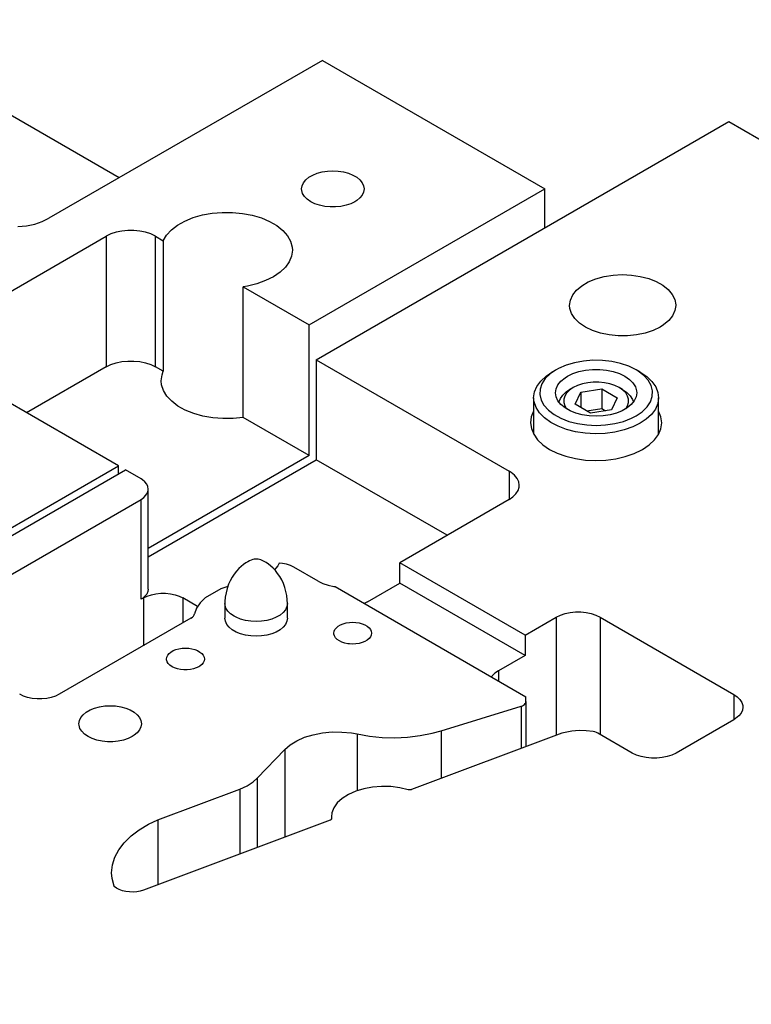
# Model space of a CAD drawing. Header units: inches. Extents: x 3 to 289, y 4 to 291.
# Tile 541 of 634: x 151.12 to 154.78, y 268.28 to 273.2. Entities that reach past the tile are written whole.
import ezdxf

# ---------------------------------------------------------------- set-up
doc = ezdxf.new("R2010")
doc.units = ezdxf.units.IN
doc.header["$LTSCALE"] = 0.5
doc.header["$MEASUREMENT"] = 0
doc.layers.add('STR_INS', color=8, linetype='Continuous')

msp = doc.modelspace()

# ---------------------------------------------------------------- linework, layer by layer
at = {"layer": 'STR_INS', "color": 190, "linetype": 'Continuous'}
for p, q in [((151.6148, 272.41), (150.2452, 273.2008)), ((152.6317, 272.9971), (151.2642, 272.2076)), ((152.6317, 272.9971), (153.7446, 272.3545)), ((152.6013, 271.5001), (154.6638, 272.6909)), ((154.6638, 272.6909), (154.9543, 272.5232)), ((152.6058, 272.4326), (152.6305, 272.4393)), ((152.6305, 272.4393), (152.6568, 272.4433)), ((152.6568, 272.4433), (152.6839, 272.4447)), ((152.6839, 272.4447), (152.7111, 272.4433)), ((152.7111, 272.4433), (152.7374, 272.4393)), ((152.7374, 272.4393), (152.7621, 272.4326)), ((152.5371, 272.3854), (152.5486, 272.3996)), ((152.5486, 272.3996), (152.5643, 272.4125)), ((152.5643, 272.4125), (152.5835, 272.4236)), ((152.5835, 272.4236), (152.6058, 272.4326)), ((152.7621, 272.4326), (152.7844, 272.4236)), ((152.7844, 272.4236), (152.8036, 272.4125)), ((152.8036, 272.4125), (152.8193, 272.3996)), ((152.8193, 272.3996), (152.8308, 272.3854)), ((152.5277, 272.3545), (152.5301, 272.3702)), ((152.5283, 272.3466), (152.5277, 272.3545)), ((152.533, 272.3312), (152.5283, 272.3466)), ((152.5301, 272.3702), (152.5371, 272.3854)), ((152.5659, 271.674), (153.7446, 272.3545)), ((152.8308, 272.3854), (152.8378, 272.3702)), ((152.8378, 272.3702), (152.8402, 272.3545)), ((152.8402, 272.3545), (152.8378, 272.3388)), ((153.7446, 272.1602), (153.7446, 272.3545)), ((152.5423, 272.3164), (152.533, 272.3312)), ((152.556, 272.3028), (152.5423, 272.3164)), ((152.5735, 272.2907), (152.556, 272.3028)), ((152.8036, 272.2965), (152.7944, 272.2907)), ((152.8193, 272.3094), (152.8036, 272.2965)), ((152.8308, 272.3236), (152.8193, 272.3094)), ((152.8378, 272.3388), (152.8308, 272.3236)), ((152.5943, 272.2806), (152.5735, 272.2907)), ((152.6179, 272.2727), (152.5943, 272.2806)), ((152.6435, 272.2674), (152.6179, 272.2727)), ((152.6703, 272.2646), (152.6435, 272.2674)), ((152.6976, 272.2646), (152.6703, 272.2646)), ((152.7244, 272.2674), (152.6976, 272.2646)), ((152.75, 272.2727), (152.7244, 272.2674)), ((152.7736, 272.2806), (152.75, 272.2727)), ((152.7944, 272.2907), (152.7736, 272.2806)), ((151.2308, 272.1914), (151.2642, 272.2076)), ((151.907, 272.1733), (151.9437, 272.1939)), ((151.9437, 272.1939), (151.9855, 272.211)), ((151.9855, 272.211), (152.0314, 272.2241)), ((152.0314, 272.2241), (152.0802, 272.233)), ((152.0802, 272.233), (152.1308, 272.2373)), ((152.1308, 272.2373), (152.182, 272.237)), ((152.182, 272.237), (152.2325, 272.2322)), ((152.2325, 272.2322), (152.2811, 272.2229)), ((152.2811, 272.2229), (152.3266, 272.2093)), ((152.3266, 272.2093), (152.3679, 272.1918)), ((151.1092, 272.1658), (151.1521, 272.1702)), ((151.1521, 272.1702), (151.1931, 272.1788)), ((151.1931, 272.1788), (151.2308, 272.1914)), ((151.6283, 272.1439), (151.5997, 272.1379)), ((151.6584, 272.147), (151.6283, 272.1439)), ((151.6889, 272.147), (151.6584, 272.147)), ((151.7189, 272.1439), (151.6889, 272.147)), ((151.7476, 272.1379), (151.7189, 272.1439)), ((151.8524, 272.1235), (151.8763, 272.1496)), ((151.8763, 272.1496), (151.907, 272.1733)), ((152.3679, 272.1918), (152.4039, 272.1708)), ((152.4039, 272.1708), (152.4339, 272.1468)), ((152.4339, 272.1468), (152.457, 272.1205)), ((151.0031, 271.8021), (151.5499, 272.1177)), ((151.5732, 272.1291), (151.5499, 272.1177)), ((151.5997, 272.1379), (151.5732, 272.1291)), ((151.774, 272.1291), (151.7476, 272.1379)), ((151.7974, 272.1177), (151.774, 272.1291)), ((151.7974, 272.1177), (151.8358, 272.0955)), ((151.8358, 272.0955), (151.8524, 272.1235)), ((151.8358, 272.0955), (151.8358, 271.4423)), ((152.457, 272.1205), (152.4728, 272.0924)), ((152.4728, 272.0924), (152.4807, 272.0632)), ((152.4817, 272.0483), (152.4777, 272.0188)), ((152.4807, 272.0632), (152.4817, 272.0483)), ((152.4777, 272.0188), (152.4659, 271.9901)), ((152.4464, 271.9628), (152.4198, 271.9375)), ((152.4659, 271.9901), (152.4464, 271.9628)), ((152.3867, 271.915), (152.3479, 271.8957)), ((152.4198, 271.9375), (152.3867, 271.915)), ((153.9618, 271.8894), (153.9994, 271.9047)), ((153.9994, 271.9047), (154.0411, 271.9161)), ((154.0411, 271.9161), (154.0855, 271.9232)), ((154.0855, 271.9232), (154.1313, 271.9257)), ((154.1313, 271.9257), (154.1772, 271.9236)), ((154.1772, 271.9236), (154.2218, 271.917)), ((154.2218, 271.917), (154.2637, 271.906)), ((154.2637, 271.906), (154.3018, 271.891)), ((152.2572, 271.8686), (152.2354, 271.8649)), ((152.2354, 271.8649), (152.5659, 271.674)), ((152.2354, 271.2117), (152.2354, 271.8649)), ((152.3044, 271.8801), (152.2572, 271.8686)), ((152.3479, 271.8957), (152.3044, 271.8801)), ((153.8838, 271.8245), (153.9031, 271.8486)), ((153.9031, 271.8486), (153.9294, 271.8705)), ((153.9294, 271.8705), (153.9618, 271.8894)), ((154.3018, 271.891), (154.3347, 271.8724)), ((154.3347, 271.8724), (154.3617, 271.8509)), ((154.3617, 271.8509), (154.3817, 271.8269)), ((153.8679, 271.7723), (153.8719, 271.7988)), ((153.8719, 271.7988), (153.8838, 271.8245)), ((154.3817, 271.8269), (154.3943, 271.8013)), ((154.3943, 271.8013), (154.3991, 271.7749)), ((153.8692, 271.7571), (153.8679, 271.7723)), ((153.8777, 271.731), (153.8692, 271.7571)), ((154.3991, 271.7723), (154.3951, 271.7459)), ((154.3991, 271.7749), (154.3991, 271.7723)), ((153.894, 271.7061), (153.8777, 271.731)), ((153.9174, 271.6832), (153.894, 271.7061)), ((154.3833, 271.7202), (154.3639, 271.696)), ((154.3951, 271.7459), (154.3833, 271.7202)), ((152.5659, 271.0208), (152.5659, 271.674)), ((153.9473, 271.663), (153.9174, 271.6832)), ((153.9828, 271.6461), (153.9473, 271.663)), ((154.3213, 271.6639), (154.2861, 271.6468)), ((154.3376, 271.6742), (154.3213, 271.6639)), ((154.3639, 271.696), (154.3376, 271.6742)), ((154.0228, 271.6329), (153.9828, 271.6461)), ((154.0662, 271.624), (154.0228, 271.6329)), ((154.1116, 271.6195), (154.0662, 271.624)), ((154.1576, 271.6196), (154.1116, 271.6195)), ((154.203, 271.6243), (154.1576, 271.6196)), ((154.2462, 271.6335), (154.203, 271.6243)), ((154.2861, 271.6468), (154.2462, 271.6335)), ((151.5499, 271.4645), (151.1518, 271.2347)), ((151.5499, 271.4645), (151.5732, 271.4759)), ((151.5732, 271.4759), (151.5997, 271.4847)), ((151.5997, 271.4847), (151.6283, 271.4907)), ((151.6283, 271.4907), (151.6584, 271.4938)), ((151.6584, 271.4938), (151.6889, 271.4938)), ((151.6889, 271.4938), (151.7189, 271.4907)), ((151.7189, 271.4907), (151.7476, 271.4847)), ((151.7476, 271.4847), (151.774, 271.4759)), ((151.774, 271.4759), (151.7974, 271.4645)), ((151.8358, 271.4423), (151.7974, 271.4645)), ((152.6013, 271.5001), (153.5651, 270.9436)), ((152.6013, 271.5001), (152.6013, 271.0004)), ((151.6114, 270.9694), (150.8428, 271.4131)), ((151.8255, 271.3951), (151.8295, 271.4246)), ((151.8295, 271.4246), (151.8358, 271.4423)), ((151.8273, 271.3753), (151.8255, 271.3951)), ((151.8366, 271.3463), (151.8273, 271.3753)), ((151.8536, 271.3184), (151.8366, 271.3463)), ((151.8779, 271.2924), (151.8536, 271.3184)), ((151.909, 271.2689), (151.8779, 271.2924)), ((151.946, 271.2484), (151.909, 271.2689)), ((151.988, 271.2316), (151.946, 271.2484)), ((152.0341, 271.2187), (151.988, 271.2316)), ((152.0831, 271.2101), (152.0341, 271.2187)), ((152.1338, 271.206), (152.0831, 271.2101)), ((152.2354, 271.2117), (152.185, 271.2065)), ((152.5659, 271.0208), (152.2354, 271.2117)), ((153.6767, 271.2145), (153.6728, 271.1855)), ((153.6884, 271.2433), (153.6767, 271.2145)), ((154.3251, 271.215), (154.3134, 271.2433)), ((154.3291, 271.1855), (154.3251, 271.215)), ((152.185, 271.2065), (152.1338, 271.206)), ((153.6728, 271.1855), (153.6768, 271.156)), ((154.3248, 271.1552), (154.3291, 271.1846)), ((154.3291, 271.1846), (154.3291, 271.1855)), ((153.6768, 271.156), (153.6887, 271.1273)), ((153.6887, 271.1273), (153.7082, 271.0999)), ((154.293, 271.0992), (154.3127, 271.1265)), ((154.3127, 271.1265), (154.3248, 271.1552)), ((153.7082, 271.0999), (153.7348, 271.0747)), ((153.7348, 271.0747), (153.7679, 271.0521)), ((154.233, 271.0515), (154.2662, 271.074)), ((154.2662, 271.074), (154.293, 271.0992)), ((152.5659, 271.0208), (151.7611, 270.5561)), ((153.7679, 271.0521), (153.8066, 271.0328)), ((153.8066, 271.0328), (153.8501, 271.0172)), ((153.8501, 271.0172), (153.8973, 271.0057)), ((154.099, 271.0047), (154.1465, 271.0157)), ((154.1465, 271.0157), (154.1905, 271.0308)), ((154.1905, 271.0308), (154.2298, 271.0497)), ((154.2298, 271.0497), (154.233, 271.0515)), ((149.3623, 269.6709), (151.6114, 270.9694)), ((151.6114, 270.9286), (151.6114, 270.9694)), ((151.7611, 270.5153), (152.6013, 271.0004)), ((153.2561, 270.6223), (152.6013, 271.0004)), ((153.8973, 271.0057), (153.947, 270.9986)), ((153.947, 270.9986), (153.998, 270.9961)), ((153.998, 270.9961), (154.0491, 270.9981)), ((154.0491, 270.9981), (154.099, 271.0047)), ((146.8857, 268.2002), (151.6467, 270.949)), ((151.7245, 270.9041), (151.6467, 270.949)), ((153.5754, 270.9371), (153.5651, 270.9436)), ((153.5929, 270.9227), (153.5754, 270.9371)), ((153.6058, 270.9067), (153.5929, 270.9227)), ((151.7319, 270.8994), (151.7245, 270.9041)), ((151.7444, 270.8891), (151.7319, 270.8994)), ((151.7536, 270.8777), (151.7444, 270.8891)), ((151.7592, 270.8656), (151.7536, 270.8777)), ((151.7611, 270.853), (151.7592, 270.8656)), ((153.6137, 270.8897), (153.6058, 270.9067)), ((153.6104, 270.846), (153.6157, 270.8634)), ((153.6164, 270.8722), (153.6137, 270.8897)), ((153.6157, 270.8634), (153.6164, 270.8722)), ((151.7385, 270.8116), (151.7494, 270.8225)), ((151.7494, 270.8225), (151.7568, 270.8343)), ((151.7568, 270.8343), (151.7606, 270.8467)), ((151.7606, 270.8467), (151.7611, 270.853)), ((151.7611, 270.3533), (151.7611, 270.853)), ((153.5651, 270.8008), (153.5847, 270.8142)), ((153.5847, 270.8142), (153.6, 270.8295)), ((153.6, 270.8295), (153.6104, 270.846)), ((150.6758, 270.1965), (151.7245, 270.802)), ((151.7245, 270.802), (151.7385, 270.8116)), ((153.5651, 270.8008), (153.0183, 270.4851)), ((152.4096, 270.4701), (152.3996, 270.4572)), ((152.4156, 270.4837), (152.4096, 270.4701)), ((152.4321, 270.4818), (152.4156, 270.4837)), ((152.4526, 270.4775), (152.4321, 270.4818)), ((152.4715, 270.4712), (152.4526, 270.4775)), ((152.4882, 270.4632), (152.4715, 270.4712)), ((153.6454, 270.123), (153.0183, 270.4851)), ((153.0183, 270.383), (153.0183, 270.4851)), ((152.3996, 270.4572), (152.3922, 270.4504)), ((152.6105, 270.3925), (152.4882, 270.4632)), ((152.6105, 270.3925), (152.6339, 270.3812)), ((152.6339, 270.3812), (152.6603, 270.3724)), ((152.6603, 270.3724), (152.689, 270.3664)), ((152.858, 270.2904), (153.0183, 270.383)), ((153.6454, 270.021), (153.0183, 270.383)), ((151.7536, 270.3286), (151.7444, 270.3172)), ((151.7592, 270.3408), (151.7536, 270.3286)), ((151.7551, 270.3182), (151.7763, 270.3253)), ((151.7611, 270.3533), (151.7592, 270.3408)), ((151.7763, 270.3253), (151.7992, 270.3301)), ((151.7992, 270.3301), (151.8232, 270.3326)), ((151.8232, 270.3326), (151.8476, 270.3326)), ((151.8476, 270.3326), (151.8717, 270.3301)), ((151.8717, 270.3301), (151.8946, 270.3253)), ((151.8946, 270.3253), (151.9157, 270.3182)), ((152.1239, 270.3549), (152.0455, 270.3096)), ((152.1589, 270.367), (152.1239, 270.3549)), ((152.689, 270.3664), (152.6951, 270.3655)), ((152.6951, 270.3655), (153.6496, 269.8144)), ((151.7364, 270.3092), (151.7245, 270.3023)), ((151.7319, 270.3069), (151.7245, 270.3023)), ((151.7444, 270.3172), (151.7319, 270.3069)), ((151.7364, 270.3092), (151.7551, 270.3182)), ((151.9157, 270.3182), (151.9344, 270.3092)), ((152.0077, 270.2669), (151.9344, 270.3092)), ((152.0205, 270.2848), (152.0028, 270.2579)), ((152.0455, 270.3096), (152.0205, 270.2848)), ((152.858, 270.2904), (152.8404, 270.2816)), ((151.9869, 270.2178), (151.9908, 270.2239)), ((151.9908, 270.2239), (151.9926, 270.2292)), ((151.9927, 270.2298), (151.9926, 270.2292)), ((152.0028, 270.2579), (151.9927, 270.2298)), ((153.8012, 270.213), (153.8219, 270.2231)), ((153.8219, 270.2231), (153.8453, 270.2309)), ((153.8453, 270.2309), (153.8707, 270.2362)), ((153.8707, 270.2362), (153.8973, 270.2389)), ((153.8973, 270.2389), (153.9243, 270.2389)), ((153.9243, 270.2389), (153.9509, 270.2362)), ((153.9509, 270.2362), (153.9763, 270.2309)), ((153.9763, 270.2309), (153.9997, 270.2231)), ((153.9997, 270.2231), (154.0204, 270.213)), ((151.974, 270.2071), (151.3157, 269.8271)), ((151.974, 270.2071), (151.9813, 270.2121)), ((151.9813, 270.2121), (151.9869, 270.2178)), ((152.1465, 270.1921), (152.1441, 270.2077)), ((152.1535, 270.1769), (152.1465, 270.1921)), ((152.165, 270.1626), (152.1535, 270.1769)), ((152.4472, 270.1769), (152.4357, 270.1626)), ((152.4542, 270.1921), (152.4472, 270.1769)), ((152.4566, 270.2077), (152.4542, 270.1921)), ((152.7109, 270.1681), (152.7226, 270.1748)), ((152.7226, 270.1748), (152.7361, 270.1803)), ((152.7361, 270.1803), (152.751, 270.1843)), ((152.751, 270.1843), (152.7669, 270.1868)), ((152.7669, 270.1868), (152.7833, 270.1876)), ((152.7833, 270.1876), (152.7997, 270.1868)), ((152.7997, 270.1868), (152.8156, 270.1843)), ((152.8156, 270.1843), (152.8306, 270.1803)), ((152.8306, 270.1803), (152.844, 270.1748)), ((152.844, 270.1748), (152.8557, 270.1681)), ((153.6454, 270.123), (153.8012, 270.213)), ((154.0204, 270.213), (154.6894, 269.8268)), ((152.1806, 270.1498), (152.165, 270.1626)), ((152.1999, 270.1386), (152.1806, 270.1498)), ((152.2222, 270.1296), (152.1999, 270.1386)), ((152.2469, 270.123), (152.2222, 270.1296)), ((152.3785, 270.1296), (152.3538, 270.123)), ((152.4008, 270.1386), (152.3785, 270.1296)), ((152.42, 270.1498), (152.4008, 270.1386)), ((152.4357, 270.1626), (152.42, 270.1498)), ((152.6888, 270.133), (152.6902, 270.1425)), ((152.6892, 270.1283), (152.6888, 270.133)), ((152.692, 270.1189), (152.6892, 270.1283)), ((152.6902, 270.1425), (152.6945, 270.1517)), ((152.6945, 270.1517), (152.7015, 270.1603)), ((152.7015, 270.1603), (152.7109, 270.1681)), ((152.8557, 270.1681), (152.8651, 270.1603)), ((152.8651, 270.1603), (152.8721, 270.1517)), ((152.8721, 270.1517), (152.8764, 270.1425)), ((152.8764, 270.1425), (152.8778, 270.133)), ((152.8778, 270.133), (152.8764, 270.1236)), ((152.2732, 270.1189), (152.2469, 270.123)), ((152.3003, 270.1175), (152.2732, 270.1189)), ((152.3275, 270.1189), (152.3003, 270.1175)), ((152.3538, 270.123), (152.3275, 270.1189)), ((152.6977, 270.11), (152.692, 270.1189)), ((152.7059, 270.1017), (152.6977, 270.11)), ((152.7165, 270.0945), (152.7059, 270.1017)), ((152.7291, 270.0883), (152.7165, 270.0945)), ((152.7434, 270.0836), (152.7291, 270.0883)), ((152.7588, 270.0803), (152.7434, 270.0836)), ((152.7669, 270.0793), (152.7588, 270.0803)), ((152.7833, 270.0785), (152.7669, 270.0793)), ((152.7997, 270.0793), (152.7833, 270.0785)), ((152.8156, 270.0818), (152.7997, 270.0793)), ((152.8306, 270.0858), (152.8156, 270.0818)), ((152.844, 270.0912), (152.8306, 270.0858)), ((152.8557, 270.098), (152.844, 270.0912)), ((152.8651, 270.1058), (152.8557, 270.098)), ((152.8721, 270.1144), (152.8651, 270.1058)), ((152.8764, 270.1236), (152.8721, 270.1144)), ((153.6454, 270.123), (153.6454, 270.021)), ((151.858, 270.0223), (151.8649, 270.0309)), ((151.8649, 270.0309), (151.8744, 270.0387)), ((151.8744, 270.0387), (151.886, 270.0454)), ((151.886, 270.0454), (151.8995, 270.0509)), ((151.8995, 270.0509), (151.9145, 270.0549)), ((151.9145, 270.0549), (151.9304, 270.0574)), ((151.9304, 270.0574), (151.9468, 270.0582)), ((151.9468, 270.0582), (151.9632, 270.0574)), ((151.9632, 270.0574), (151.9791, 270.0549)), ((151.9791, 270.0549), (151.994, 270.0509)), ((151.994, 270.0509), (152.0075, 270.0454)), ((152.0075, 270.0454), (152.0192, 270.0387)), ((152.0192, 270.0387), (152.0286, 270.0309)), ((152.0286, 270.0309), (152.0356, 270.0223)), ((151.8523, 270.0036), (151.8537, 270.0131)), ((151.8526, 269.9989), (151.8523, 270.0036)), ((151.8555, 269.9895), (151.8526, 269.9989)), ((151.8537, 270.0131), (151.858, 270.0223)), ((151.8611, 269.9806), (151.8555, 269.9895)), ((151.8694, 269.9723), (151.8611, 269.9806)), ((152.0356, 269.985), (152.0286, 269.9763)), ((152.0356, 270.0223), (152.0399, 270.0131)), ((152.0399, 269.9941), (152.0356, 269.985)), ((152.0399, 270.0131), (152.0413, 270.0036)), ((152.0413, 270.0036), (152.0399, 269.9941)), ((153.6454, 270.021), (153.5124, 269.9442)), ((151.88, 269.965), (151.8694, 269.9723)), ((151.8926, 269.9589), (151.88, 269.965)), ((151.9068, 269.9542), (151.8926, 269.9589)), ((151.9223, 269.9509), (151.9068, 269.9542)), ((151.9385, 269.9493), (151.9223, 269.9509)), ((151.955, 269.9493), (151.9385, 269.9493)), ((151.9712, 269.9509), (151.955, 269.9493)), ((151.9867, 269.9542), (151.9712, 269.9509)), ((152.001, 269.9589), (151.9867, 269.9542)), ((152.0136, 269.965), (152.001, 269.9589)), ((152.0192, 269.9686), (152.0136, 269.965)), ((152.0286, 269.9763), (152.0192, 269.9686)), ((153.495, 269.9323), (153.4815, 269.9188)), ((153.5124, 269.9442), (153.495, 269.9323)), ((153.4815, 269.9188), (153.4777, 269.9136)), ((151.1364, 269.818), (151.1177, 269.8271)), ((151.1575, 269.811), (151.1364, 269.818)), ((151.1805, 269.8061), (151.1575, 269.811)), ((151.2045, 269.8037), (151.1805, 269.8061)), ((151.2289, 269.8037), (151.2045, 269.8037)), ((151.2529, 269.8061), (151.2289, 269.8037)), ((151.2759, 269.811), (151.2529, 269.8061)), ((151.297, 269.818), (151.2759, 269.811)), ((151.3157, 269.8271), (151.297, 269.818)), ((153.6427, 269.7769), (153.6463, 269.7809)), ((153.6463, 269.7809), (153.6486, 269.7853)), ((153.6486, 269.7853), (153.6496, 269.7898)), ((153.6496, 269.7907), (153.6496, 269.8144)), ((153.6496, 269.7907), (153.6496, 269.5649)), ((153.6496, 269.7898), (153.6496, 269.7907)), ((154.6894, 269.8268), (154.7067, 269.8149)), ((154.7067, 269.8149), (154.7202, 269.8014)), ((154.7202, 269.8014), (154.7295, 269.7867)), ((154.7295, 269.7867), (154.7342, 269.7713)), ((151.4349, 269.7252), (151.4506, 269.7381)), ((151.4506, 269.7381), (151.4698, 269.7492)), ((151.4698, 269.7492), (151.4921, 269.7582)), ((151.4921, 269.7582), (151.5168, 269.7649)), ((151.5168, 269.7649), (151.5431, 269.7689)), ((151.5431, 269.7689), (151.5703, 269.7703)), ((151.5703, 269.7703), (151.5974, 269.7689)), ((151.5974, 269.7689), (151.6237, 269.7649)), ((151.6237, 269.7649), (151.6484, 269.7582)), ((151.6484, 269.7582), (151.6707, 269.7492)), ((151.6707, 269.7492), (151.6899, 269.7381)), ((151.6899, 269.7381), (151.7056, 269.7252)), ((153.2257, 269.6449), (153.6256, 269.7677)), ((153.6256, 269.7677), (153.6322, 269.7701)), ((153.6322, 269.7701), (153.638, 269.7732)), ((153.638, 269.7732), (153.6427, 269.7769)), ((154.7254, 269.7329), (154.714, 269.7188)), ((154.7324, 269.748), (154.7254, 269.7329)), ((154.7348, 269.7635), (154.7324, 269.748)), ((154.7342, 269.7713), (154.7348, 269.7635)), ((151.414, 269.6801), (151.4164, 269.6958)), ((151.4164, 269.6958), (151.4234, 269.7109)), ((151.4234, 269.7109), (151.4349, 269.7252)), ((151.7056, 269.7252), (151.7171, 269.7109)), ((151.7171, 269.7109), (151.7241, 269.6958)), ((151.7241, 269.6958), (151.7265, 269.6801)), ((154.6894, 269.7003), (154.4005, 269.5335)), ((154.6985, 269.706), (154.6894, 269.7003)), ((154.714, 269.7188), (154.6985, 269.706)), ((151.4146, 269.6722), (151.414, 269.6801)), ((151.4193, 269.6567), (151.4146, 269.6722)), ((151.4286, 269.642), (151.4193, 269.6567)), ((151.4423, 269.6283), (151.4286, 269.642)), ((151.7056, 269.635), (151.6899, 269.6221)), ((151.7171, 269.6492), (151.7056, 269.635)), ((151.7241, 269.6644), (151.7171, 269.6492)), ((151.7265, 269.6801), (151.7241, 269.6644)), ((152.5859, 269.6253), (152.6319, 269.6343)), ((152.6319, 269.6343), (152.6799, 269.6388)), ((152.6799, 269.6388), (152.7286, 269.6386)), ((152.7286, 269.6386), (152.7765, 269.6339)), ((152.7765, 269.6339), (152.8057, 269.6287)), ((153.8295, 269.6323), (153.0774, 269.3504)), ((153.1209, 269.6208), (153.1815, 269.6328)), ((153.1815, 269.6328), (153.2257, 269.6449)), ((153.8461, 269.6369), (153.8295, 269.6323)), ((153.8801, 269.6432), (153.8461, 269.6369)), ((153.9155, 269.6459), (153.8801, 269.6432)), ((153.9513, 269.6451), (153.9155, 269.6459)), ((153.9862, 269.6408), (153.9513, 269.6451)), ((153.9935, 269.6392), (153.9862, 269.6408)), ((154.0021, 269.6363), (153.9935, 269.6392)), ((154.0098, 269.6325), (154.0021, 269.6363)), ((154.1813, 269.5335), (154.0098, 269.6325)), ((151.4598, 269.6163), (151.4423, 269.6283)), ((151.4806, 269.6062), (151.4598, 269.6163)), ((151.5042, 269.5983), (151.4806, 269.6062)), ((151.5298, 269.593), (151.5042, 269.5983)), ((151.5566, 269.5902), (151.5298, 269.593)), ((151.5839, 269.5902), (151.5566, 269.5902)), ((151.6107, 269.593), (151.5839, 269.5902)), ((151.6363, 269.5983), (151.6107, 269.593)), ((151.6599, 269.6062), (151.6363, 269.5983)), ((151.6807, 269.6163), (151.6599, 269.6062)), ((151.6899, 269.6221), (151.6807, 269.6163)), ((152.4711, 269.5746), (152.5043, 269.5951)), ((152.5043, 269.5951), (152.5429, 269.6121)), ((152.5429, 269.6121), (152.5859, 269.6253)), ((152.8057, 269.6287), (152.8057, 269.3452)), ((152.8057, 269.6287), (152.867, 269.618)), ((152.867, 269.618), (152.9302, 269.6118)), ((152.9302, 269.6118), (152.9943, 269.6102)), ((152.9943, 269.6102), (153.0581, 269.6132)), ((153.0581, 269.6132), (153.1209, 269.6208)), ((152.306, 269.4074), (152.4441, 269.5512)), ((152.4441, 269.5512), (152.4711, 269.5746)), ((154.202, 269.5235), (154.1813, 269.5335)), ((154.4005, 269.5335), (154.3798, 269.5235)), ((154.2254, 269.5157), (154.202, 269.5235)), ((154.2508, 269.5104), (154.2254, 269.5157)), ((154.2774, 269.5077), (154.2508, 269.5104)), ((154.3044, 269.5077), (154.2774, 269.5077)), ((154.331, 269.5104), (154.3044, 269.5077)), ((154.3564, 269.5157), (154.331, 269.5104)), ((154.3798, 269.5235), (154.3564, 269.5157)), ((152.255, 269.3697), (152.2858, 269.3894)), ((152.2858, 269.3894), (152.306, 269.4074)), ((151.8084, 269.1995), (152.2189, 269.3534)), ((152.2189, 269.3534), (152.255, 269.3697)), ((152.7982, 269.3426), (152.7619, 269.3264)), ((152.8389, 269.3549), (152.7982, 269.3426)), ((152.8826, 269.363), (152.8389, 269.3549)), ((152.9281, 269.3665), (152.8826, 269.363)), ((152.974, 269.3655), (152.9281, 269.3665)), ((153.0188, 269.3599), (152.974, 269.3655)), ((153.0614, 269.3499), (153.0188, 269.3599)), ((153.064, 269.3493), (153.0614, 269.3499)), ((153.0614, 269.3499), (153.0614, 269.3499)), ((153.0667, 269.3489), (153.064, 269.3493)), ((153.0695, 269.3489), (153.0667, 269.3489)), ((153.0723, 269.3491), (153.0695, 269.3489)), ((153.0749, 269.3496), (153.0723, 269.3491)), ((153.0774, 269.3504), (153.0749, 269.3496)), ((152.731, 269.3068), (152.7064, 269.2844)), ((152.7619, 269.3264), (152.731, 269.3068)), ((152.6889, 269.2599), (152.679, 269.234)), ((152.7064, 269.2844), (152.6889, 269.2599)), ((152.67, 269.1976), (151.7374, 268.848)), ((151.7625, 269.1777), (151.8084, 269.1995)), ((151.8084, 269.1995), (151.8084, 268.8746)), ((152.6715, 269.1983), (152.67, 269.1976)), ((152.6735, 269.1994), (152.6715, 269.1983)), ((152.6751, 269.2007), (152.6735, 269.1994)), ((152.6763, 269.2022), (152.6751, 269.2007)), ((152.677, 269.2038), (152.6763, 269.2022)), ((152.679, 269.234), (152.6768, 269.2143)), ((152.6768, 269.2143), (152.6768, 269.2032)), ((152.6768, 269.2143), (152.6772, 269.2059)), ((152.6772, 269.2054), (152.677, 269.2038)), ((152.6772, 269.2059), (152.6772, 269.2054)), ((151.6746, 269.1186), (151.7155, 269.1496)), ((151.7155, 269.1496), (151.7625, 269.1777)), ((151.6403, 269.085), (151.6746, 269.1186)), ((151.5934, 269.012), (151.6131, 269.0493)), ((151.6131, 269.0493), (151.6403, 269.085)), ((151.5814, 268.9736), (151.5934, 269.012)), ((151.5774, 268.9347), (151.5814, 268.9736)), ((151.5797, 268.9056), (151.5774, 268.9347)), ((151.5896, 268.867), (151.5797, 268.9056)), ((151.5908, 268.866), (151.5896, 268.867)), ((151.6021, 268.8576), (151.5908, 268.866)), ((151.5908, 268.866), (151.5908, 268.866)), ((151.6159, 268.8504), (151.6021, 268.8576)), ((151.6315, 268.8448), (151.6159, 268.8504)), ((151.6487, 268.8408), (151.6315, 268.8448)), ((151.7374, 268.848), (151.7211, 268.843)), ((151.6668, 268.8386), (151.6487, 268.8408)), ((151.6852, 268.8382), (151.6668, 268.8386)), ((151.7035, 268.8397), (151.6852, 268.8382)), ((151.7211, 268.843), (151.7035, 268.8397))]:
    msp.add_line(p, q, dxfattribs=at)
at = {"layer": 'STR_INS', "color": 4, "linetype": 'Continuous'}
for p, q in [((151.5499, 272.1177), (151.5499, 271.4645)), ((151.7974, 271.4645), (151.7974, 272.1177)), ((153.5651, 270.9436), (153.5651, 270.8008)), ((151.7245, 270.3023), (151.7245, 270.802)), ((151.7364, 270.3092), (151.7364, 270.07)), ((151.9344, 270.3092), (151.9344, 270.1843)), ((152.1447, 270.2734), (152.1441, 270.2812)), ((152.1494, 270.2579), (152.1447, 270.2734)), ((152.4566, 270.2812), (152.4542, 270.2656)), ((152.1587, 270.2431), (152.1494, 270.2579)), ((152.1723, 270.2295), (152.1587, 270.2431)), ((152.1899, 270.2174), (152.1723, 270.2295)), ((152.42, 270.2232), (152.4008, 270.2121)), ((152.4357, 270.2361), (152.42, 270.2232)), ((152.4472, 270.2504), (152.4357, 270.2361)), ((152.4542, 270.2656), (152.4472, 270.2504)), ((152.1999, 270.2121), (152.1899, 270.2174)), ((152.2222, 270.2031), (152.1999, 270.2121)), ((152.2469, 270.1965), (152.2222, 270.2031)), ((152.2732, 270.1924), (152.2469, 270.1965)), ((152.3003, 270.191), (152.2732, 270.1924)), ((152.3275, 270.1924), (152.3003, 270.191)), ((152.3538, 270.1965), (152.3275, 270.1924)), ((152.3785, 270.2031), (152.3538, 270.1965)), ((152.4008, 270.2121), (152.3785, 270.2031)), ((153.8012, 270.213), (153.8012, 269.6217)), ((154.0204, 270.213), (154.0204, 269.6264)), ((153.5124, 269.9442), (153.5124, 269.8936)), ((154.6894, 269.8268), (154.6894, 269.7003)), ((153.6256, 269.7677), (153.6256, 269.5559)), ((153.2257, 269.6449), (153.2257, 269.406)), ((152.4441, 269.5512), (152.4441, 269.1129)), ((152.306, 269.4074), (152.306, 269.0612)), ((152.2189, 269.3534), (152.2189, 269.0285)), ((152.6772, 269.2059), (152.6772, 269.2049))]:
    msp.add_line(p, q, dxfattribs=at)
at = {"layer": 'STR_INS', "color": 9, "linetype": 'Continuous'}
for p, q in [((153.8126, 271.4565), (153.8012, 271.4502)), ((153.8506, 271.473), (153.8126, 271.4565)), ((153.8928, 271.4856), (153.8506, 271.473)), ((153.938, 271.4939), (153.8928, 271.4856)), ((153.9851, 271.4978), (153.938, 271.4939)), ((154.0325, 271.497), (153.9851, 271.4978)), ((154.0791, 271.4916), (154.0325, 271.497)), ((154.1235, 271.4819), (154.0791, 271.4916)), ((154.1644, 271.4679), (154.1235, 271.4819)), ((154.2007, 271.4502), (154.1644, 271.4679)), ((153.7238, 271.3937), (153.7503, 271.4182)), ((153.7464, 271.4057), (153.7295, 271.38)), ((153.7705, 271.4293), (153.7464, 271.4057)), ((153.7503, 271.4182), (153.78, 271.438)), ((153.8012, 271.4502), (153.7705, 271.4293)), ((153.8012, 271.4502), (153.78, 271.438)), ((153.825, 271.3935), (153.8453, 271.4103)), ((153.8453, 271.4103), (153.8573, 271.4178)), ((153.8573, 271.4178), (153.8844, 271.431)), ((153.8844, 271.431), (153.9151, 271.4412)), ((153.9151, 271.4412), (153.9484, 271.4482)), ((153.9484, 271.4482), (153.9832, 271.4517)), ((153.9832, 271.4517), (154.0186, 271.4517)), ((154.0186, 271.4517), (154.0535, 271.4482)), ((154.0535, 271.4482), (154.0868, 271.4412)), ((154.0868, 271.4412), (154.1174, 271.431)), ((154.1174, 271.431), (154.1446, 271.4178)), ((154.1446, 271.4178), (154.1673, 271.4022)), ((154.2219, 271.438), (154.2007, 271.4502)), ((154.2115, 271.4436), (154.2007, 271.4502)), ((154.2401, 271.4217), (154.2115, 271.4436)), ((154.2219, 271.438), (154.2543, 271.416)), ((154.2619, 271.3974), (154.2401, 271.4217)), ((154.2543, 271.416), (154.2802, 271.3914)), ((153.6924, 271.3392), (153.7043, 271.3672)), ((153.7043, 271.3672), (153.7238, 271.3937)), ((153.7295, 271.38), (153.7202, 271.3531)), ((153.8009, 271.3553), (153.8101, 271.375)), ((153.8101, 271.375), (153.825, 271.3935)), ((154.1673, 271.4022), (154.185, 271.3845)), ((154.185, 271.3845), (154.1971, 271.3653)), ((154.1971, 271.3653), (154.2033, 271.3451)), ((154.2763, 271.3712), (154.2619, 271.3974)), ((154.283, 271.3441), (154.2763, 271.3712)), ((154.2802, 271.3914), (154.299, 271.3646)), ((154.299, 271.3646), (154.3101, 271.3365)), ((153.6884, 271.3104), (153.6924, 271.3392)), ((153.6884, 271.3104), (153.6884, 271.1277)), ((153.6905, 271.2896), (153.6884, 271.3104)), ((153.7202, 271.3531), (153.7189, 271.3257)), ((153.7189, 271.3257), (153.7255, 271.2986)), ((153.7978, 271.3349), (153.8009, 271.3553)), ((153.8009, 271.3145), (153.7978, 271.3349)), ((153.8101, 271.2948), (153.8009, 271.3145)), ((154.201, 271.3145), (154.1918, 271.2948)), ((154.2041, 271.3349), (154.201, 271.3145)), ((154.2033, 271.3451), (154.2041, 271.3349)), ((154.2724, 271.2898), (154.2817, 271.3167)), ((154.2817, 271.3167), (154.283, 271.3441)), ((154.3134, 271.3104), (154.3094, 271.2817)), ((154.3101, 271.3365), (154.3134, 271.3104)), ((154.3134, 271.1277), (154.3134, 271.3104)), ((153.7002, 271.2613), (153.6905, 271.2896)), ((153.7176, 271.2343), (153.7002, 271.2613)), ((153.7255, 271.2986), (153.74, 271.2725)), ((153.74, 271.2725), (153.7618, 271.2481)), ((153.825, 271.2763), (153.8101, 271.2948)), ((153.8453, 271.2595), (153.825, 271.2763)), ((153.8704, 271.2451), (153.8453, 271.2595)), ((154.1565, 271.2595), (154.1315, 271.2451)), ((154.1768, 271.2763), (154.1565, 271.2595)), ((154.1918, 271.2948), (154.1768, 271.2763)), ((154.2313, 271.2405), (154.2555, 271.2642)), ((154.2555, 271.2642), (154.2724, 271.2898)), ((154.3094, 271.2817), (154.2976, 271.2536)), ((153.7423, 271.2092), (153.7176, 271.2343)), ((153.7735, 271.1867), (153.7423, 271.2092)), ((153.7618, 271.2481), (153.7903, 271.2262)), ((153.7903, 271.2262), (153.8249, 271.2074)), ((153.8994, 271.2333), (153.8704, 271.2451)), ((153.9315, 271.2247), (153.8994, 271.2333)), ((153.9657, 271.2194), (153.9315, 271.2247)), ((154.0009, 271.2176), (153.9657, 271.2194)), ((154.0362, 271.2194), (154.0009, 271.2176)), ((154.0704, 271.2247), (154.0362, 271.2194)), ((154.1025, 271.2333), (154.0704, 271.2247)), ((154.1315, 271.2451), (154.1025, 271.2333)), ((154.1772, 271.2075), (154.2007, 271.2196)), ((154.2007, 271.2196), (154.2313, 271.2405)), ((154.2781, 271.2271), (154.2516, 271.2026)), ((154.2976, 271.2536), (154.2781, 271.2271)), ((153.8106, 271.1673), (153.7735, 271.1867)), ((153.8525, 271.1516), (153.8106, 271.1673)), ((153.8249, 271.2074), (153.8644, 271.1921)), ((153.8644, 271.1921), (153.9077, 271.1809)), ((153.9077, 271.1809), (153.9537, 271.1741)), ((153.9537, 271.1741), (154.0011, 271.1718)), ((154.0011, 271.1718), (154.0484, 271.1741)), ((154.0484, 271.1741), (154.0944, 271.181)), ((154.0944, 271.181), (154.1377, 271.1922)), ((154.1377, 271.1922), (154.1772, 271.2075)), ((154.1839, 271.1641), (154.1412, 271.1492)), ((154.2219, 271.1828), (154.1839, 271.1641)), ((154.2516, 271.2026), (154.2219, 271.1828)), ((153.8982, 271.14), (153.8525, 271.1516)), ((153.9466, 271.1327), (153.8982, 271.14)), ((153.9963, 271.13), (153.9466, 271.1327)), ((154.0462, 271.1319), (153.9963, 271.13)), ((154.0949, 271.1383), (154.0462, 271.1319)), ((154.1412, 271.1492), (154.0949, 271.1383)), ((152.2371, 270.4765), (152.2254, 270.4671)), ((152.2482, 270.4842), (152.2371, 270.4765)), ((152.2585, 270.4903), (152.2482, 270.4842)), ((152.2678, 270.4949), (152.2585, 270.4903)), ((152.2762, 270.4984), (152.2678, 270.4949)), ((152.2836, 270.5008), (152.2762, 270.4984)), ((152.2906, 270.5025), (152.2836, 270.5008)), ((152.2935, 270.503), (152.2906, 270.5025)), ((152.2951, 270.5032), (152.2935, 270.503)), ((152.2961, 270.5033), (152.2951, 270.5032)), ((152.2969, 270.5034), (152.2961, 270.5033)), ((152.2976, 270.5034), (152.2969, 270.5034)), ((152.2981, 270.5035), (152.2976, 270.5034)), ((152.2986, 270.5035), (152.2981, 270.5035)), ((152.299, 270.5035), (152.2986, 270.5035)), ((152.2994, 270.5035), (152.299, 270.5035)), ((152.2998, 270.5035), (152.2994, 270.5035)), ((152.3002, 270.5035), (152.2998, 270.5035)), ((152.3006, 270.5035), (152.3002, 270.5035)), ((152.301, 270.5035), (152.3006, 270.5035)), ((152.3014, 270.5035), (152.301, 270.5035)), ((152.3018, 270.5035), (152.3014, 270.5035)), ((152.3022, 270.5035), (152.3018, 270.5035)), ((152.3027, 270.5034), (152.3022, 270.5035)), ((152.3034, 270.5034), (152.3027, 270.5034)), ((152.3041, 270.5033), (152.3034, 270.5034)), ((152.3051, 270.5033), (152.3041, 270.5033)), ((152.3071, 270.503), (152.3051, 270.5033)), ((152.3103, 270.5025), (152.3071, 270.503)), ((152.3164, 270.501), (152.3103, 270.5025)), ((152.3233, 270.4988), (152.3164, 270.501)), ((152.3312, 270.4956), (152.3233, 270.4988)), ((152.3403, 270.4913), (152.3312, 270.4956)), ((152.3504, 270.4855), (152.3403, 270.4913)), ((152.3614, 270.4782), (152.3504, 270.4855)), ((152.3729, 270.4691), (152.3614, 270.4782)), ((152.3848, 270.4583), (152.3729, 270.4691)), ((152.1905, 270.4285), (152.18, 270.4125)), ((152.2018, 270.4431), (152.1905, 270.4285)), ((152.2136, 270.456), (152.2018, 270.4431)), ((152.2254, 270.4671), (152.2136, 270.456)), ((152.3965, 270.4458), (152.3848, 270.4583)), ((152.4079, 270.4315), (152.3965, 270.4458)), ((152.4186, 270.4158), (152.4079, 270.4315)), ((152.1625, 270.3772), (152.1551, 270.3561)), ((152.1706, 270.3953), (152.1625, 270.3772)), ((152.18, 270.4125), (152.1706, 270.3953)), ((152.4283, 270.3988), (152.4186, 270.4158)), ((152.4367, 270.3806), (152.4283, 270.3988)), ((152.4439, 270.3615), (152.4367, 270.3806)), ((152.1496, 270.3346), (152.146, 270.3127)), ((152.1551, 270.3561), (152.1496, 270.3346)), ((152.4495, 270.3414), (152.4439, 270.3615)), ((152.4536, 270.3206), (152.4495, 270.3414)), ((152.1443, 270.2908), (152.1441, 270.2812)), ((152.1441, 270.2812), (152.1441, 270.2077)), ((152.146, 270.3127), (152.1443, 270.2908)), ((152.456, 270.2993), (152.4536, 270.3206)), ((152.4566, 270.2812), (152.456, 270.2993)), ((152.4566, 270.2077), (152.4566, 270.2812))]:
    msp.add_line(p, q, dxfattribs=at)
at = {"layer": 'STR_INS', "color": 132, "linetype": 'Continuous'}
for p, q in [((153.8857, 271.3606), (153.8674, 271.3481)), ((153.8857, 271.3606), (153.8683, 271.3506)), ((153.9074, 271.3712), (153.8857, 271.3606)), ((153.8857, 271.3606), (153.8857, 271.3606)), ((153.932, 271.3794), (153.9074, 271.3712)), ((153.9587, 271.385), (153.932, 271.3794)), ((153.9867, 271.3878), (153.9587, 271.385)), ((154.0151, 271.3878), (153.9867, 271.3878)), ((154.0431, 271.385), (154.0151, 271.3878)), ((154.0698, 271.3794), (154.0431, 271.385)), ((154.0944, 271.3712), (154.0698, 271.3794)), ((154.1162, 271.3606), (154.0944, 271.3712)), ((154.1335, 271.3506), (154.1162, 271.3606)), ((154.1343, 271.3482), (154.1162, 271.3606)), ((153.8149, 271.2878), (153.8219, 271.3062)), ((153.8219, 271.3062), (153.8343, 271.3237)), ((153.8343, 271.3237), (153.8517, 271.3396)), ((153.8435, 271.3184), (153.8386, 271.3023)), ((153.8532, 271.3339), (153.8435, 271.3184)), ((153.8517, 271.3396), (153.8683, 271.3506)), ((153.8674, 271.3481), (153.8532, 271.3339)), ((153.8964, 271.2779), (153.9244, 271.3383)), ((153.9244, 271.3383), (154.0289, 271.3545)), ((153.9244, 271.3383), (153.9244, 271.2617)), ((154.0289, 271.3545), (154.1055, 271.3103)), ((154.0289, 271.3545), (154.0289, 271.2565)), ((154.1055, 271.3103), (154.0775, 271.2499)), ((154.1335, 271.3506), (154.1545, 271.3362)), ((154.1486, 271.334), (154.1343, 271.3482)), ((154.1583, 271.3186), (154.1486, 271.334)), ((154.1545, 271.3362), (154.1709, 271.3198)), ((154.1633, 271.3024), (154.1583, 271.3186)), ((154.1709, 271.3198), (154.182, 271.3021)), ((153.8386, 271.3023), (153.8386, 271.2859)), ((153.8386, 271.2859), (153.8435, 271.2697)), ((153.8435, 271.2697), (153.8531, 271.2544)), ((153.9729, 271.2337), (153.8964, 271.2779)), ((154.1487, 271.2544), (154.1584, 271.2698)), ((154.1584, 271.2698), (154.1633, 271.286)), ((154.1633, 271.286), (154.1633, 271.3024)), ((154.182, 271.3021), (154.1869, 271.2878)), ((153.9537, 271.2448), (154.0289, 271.2565)), ((154.0775, 271.2499), (153.9729, 271.2337)), ((154.0289, 271.2565), (154.0482, 271.2454))]:
    msp.add_line(p, q, dxfattribs=at)

doc.saveas('drawing.dxf')
